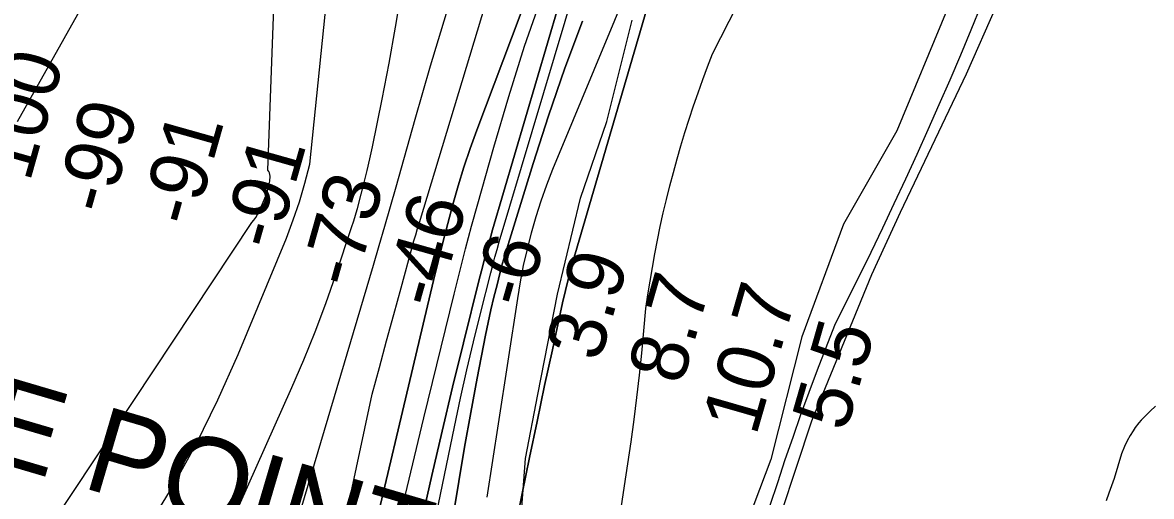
# Model space of a CAD drawing. Extents: x 3683402 to 3721514, y 487807 to 513565.
# Drawn here: x 3711901 to 3713223, y 502154 to 502709 of the extents above; entities that cross this region are included whole.
import ezdxf

# ---------------------------------------------------------------- set-up
doc = ezdxf.new("R2010")
doc.units = 0
for name, color, linetype in [('V-BORW-LINE', 7, 'Continuous'), ('V-CHAN-NAID', 7, 'Continuous'), ('V-RIVR-EDGE', 7, 'Continuous'), ('V-RIVR-RANG', 7, 'Continuous'), ('V-SITE-VEGE', 7, 'Continuous'), ('V-TOPO-DPTH', 7, 'Continuous'), ('V-TOPO-MAJR', 7, 'Continuous'), ('V-TOPO-MINR', 7, 'Continuous'), ('V-TOPO-SHOR', 7, 'Continuous'), ('V-TOPO-WATR', 7, 'Continuous')]:
    doc.layers.add(name, color=color, linetype=linetype)

msp = doc.modelspace()

# ---------------------------------------------------------------- linework, layer by layer
at = {"layer": 'V-BORW-LINE'}
msp.add_lwpolyline([(3713278.8, 503255.4), (3713212.2, 503138.9), (3713158.7, 503059.3), (3713100.4, 502985), (3713078.7, 502942.2), (3713042.7, 502856.3), (3712984.3, 502724.2), (3712925.1, 502582.1), (3712862.6, 502472.7), (3712814, 502340.5), (3712777.5, 502196.8), (3712743.3, 502106)], dxfattribs=at)
at = {"layer": 'V-RIVR-EDGE'}
msp.add_lwpolyline([(3712485.9, 502140.6), (3712490.3, 502198.2), (3712504.9, 502273.2), (3712528, 502390.8), (3712554.7, 502503), (3712585.5, 502593), (3712615.2, 502711.8)], dxfattribs=at)
at = {"layer": 'V-SITE-VEGE'}
for points in [[(3712602.3, 502140), (3712606.4, 502165.8), (3712610.3, 502191.7), (3712614, 502217.7), (3712617.5, 502243.6), (3712620.7, 502269.6), (3712623.7, 502295.6), (3712626.5, 502321.6), (3712629.1, 502347.7), (3712631.4, 502373.8), (3712633.7, 502389.9), (3712636.2, 502406), (3712638.9, 502422.1), (3712641.8, 502438.1), (3712644.9, 502454.1), (3712648.2, 502470), (3712651.7, 502486), (3712655.4, 502501.8), (3712659.4, 502517.6), (3712663.5, 502533.4), (3712667.8, 502549.1), (3712672.3, 502564.7), (3712677, 502580.3), (3712682, 502595.9), (3712687.1, 502611.3), (3712692.4, 502626.7), (3712697.9, 502642.1), (3712703.6, 502657.3), (3712709.5, 502672.5), (3712738.5, 502729.9)], [(3713024, 502729.6), (3713011.9, 502700.2), (3712999.6, 502670.9), (3712987.1, 502641.6), (3712974.5, 502612.5), (3712961.6, 502583.4), (3712948.6, 502554.4), (3712935.4, 502525.5), (3712921.9, 502496.7), (3712908.3, 502468), (3712894.6, 502439.4), (3712880.6, 502410.8), (3712866.4, 502382.4), (3712852.1, 502354), (3712841.9, 502327.9), (3712832, 502301.7), (3712822.2, 502275.5), (3712812.6, 502249.2), (3712803.3, 502222.7), (3712794.2, 502196.3), (3712785.3, 502169.7), (3712776.6, 502143.1)]]:
    msp.add_lwpolyline(points, dxfattribs=at)
at = {"layer": 'V-TOPO-DPTH'}
for points in [[(3712554.1, 502903.7), (3712433.3, 502582.9), (3712425.5, 502561.3), (3712418.2, 502539.6), (3712411.5, 502517.7), (3712405.2, 502495.6), (3712399.3, 502473.4), (3712393.6, 502451.2), (3712388.1, 502429), (3712382.7, 502406.7), (3712289.3, 502012.2)], [(3712289.3, 502012.2), (3712382.7, 502406.7), (3712388.1, 502429), (3712393.6, 502451.2), (3712399.3, 502473.4), (3712405.2, 502495.6), (3712411.5, 502517.7), (3712418.2, 502539.6), (3712425.5, 502561.3), (3712433.3, 502582.9), (3712554.1, 502903.7)], [(3712369.1, 502126), (3712380.7, 502178), (3712392.6, 502230), (3712404.9, 502281.8), (3712417.6, 502333.6), (3712436.2, 502407.9), (3712439.9, 502422.4), (3712443.7, 502436.9), (3712447.8, 502451.4), (3712451.9, 502465.9), (3712541.7, 502772.7)], [(3712541.7, 502772.7), (3712451.9, 502465.9), (3712447.8, 502451.4), (3712443.7, 502436.9), (3712439.9, 502422.4), (3712436.2, 502407.9), (3712417.6, 502333.6), (3712404.9, 502281.8), (3712392.6, 502230), (3712380.7, 502178), (3712369.1, 502126)], [(3712639, 502748.1), (3712548.4, 502437.9), (3712544.4, 502423.7), (3712540.6, 502409.4), (3712537.1, 502395), (3712533.8, 502380.6), (3712521.8, 502325.4), (3712512.8, 502283.4), (3712503.9, 502241.3), (3712495.2, 502199.2), (3712486.6, 502157), (3712397.4, 501715.4)], [(3712332.2, 502082.2), (3712351.8, 502164), (3712371.5, 502245.6), (3712406.7, 502390.5), (3712413.3, 502417.1), (3712420.1, 502443.7), (3712427.2, 502470.2), (3712434.5, 502496.6), (3712453.1, 502562.9), (3712470.7, 502622.2), (3712489.2, 502681.2), (3712509.3, 502739.7)], [(3712332.2, 502082.2), (3712351.8, 502164), (3712371.5, 502245.6), (3712406.7, 502390.5), (3712413.3, 502417.1), (3712420.1, 502443.7), (3712427.2, 502470.2), (3712434.5, 502496.6), (3712453.1, 502562.9), (3712470.7, 502622.2), (3712489.2, 502681.2), (3712509.3, 502739.7)], [(3712557.1, 502710.5), (3712536.5, 502655.4), (3712517.4, 502599.7), (3712499.2, 502543.7), (3712466.9, 502438.9), (3712465.7, 502434.9), (3712464.6, 502431), (3712463.5, 502427.1), (3712462.4, 502423.1), (3712457, 502401.7), (3712453.4, 502387), (3712449.9, 502372.3), (3712446.7, 502357.5), (3712443.7, 502342.7), (3712433.8, 502292), (3712426.2, 502251.8), (3712418.9, 502211.5), (3712412.1, 502171.1), (3712405.5, 502130.7)], [(3712405.5, 502130.7), (3712412.1, 502171.1), (3712418.9, 502211.5), (3712426.2, 502251.8), (3712433.8, 502292), (3712443.7, 502342.7), (3712446.7, 502357.5), (3712449.9, 502372.3), (3712453.4, 502387), (3712457, 502401.7), (3712462.4, 502423.1), (3712463.5, 502427.1), (3712464.6, 502431), (3712465.7, 502434.9), (3712466.9, 502438.9), (3712499.2, 502543.7), (3712517.4, 502599.7), (3712536.5, 502655.4), (3712557.1, 502710.5)]]:
    msp.add_lwpolyline(points, dxfattribs=at)
at = {"layer": 'V-TOPO-MAJR'}
for points in [[(3711895.3, 502593.1), (3712172.4, 503086.2), (3712194.1, 503142.6), (3712211, 503187.1), (3712227.8, 503231.7), (3712244.2, 503276.4), (3712260.4, 503321.2), (3712285.9, 503392.4), (3712303.7, 503442.3), (3712321.4, 503492.1), (3712339.1, 503542), (3712356.7, 503591.9), (3712364.4, 503613.5), (3712378.9, 503652.3), (3712394.4, 503690.7), (3712411.3, 503728.4), (3712429.2, 503765.7), (3712460.9, 503828.6)], [(3712221.3, 501854.5), (3712310.9, 502273.5), (3712319.2, 502304.7), (3712327.6, 502335.9), (3712336, 502367), (3712344.6, 502398.1), (3712357.7, 502445.8), (3712359.7, 502453), (3712361.8, 502460.3), (3712363.9, 502467.5), (3712366.1, 502474.7), (3712512.1, 502957.8)]]:
    msp.add_lwpolyline(points, dxfattribs=at)
at = {"layer": 'V-TOPO-MINR'}
for points in [[(3712046.3, 502114.4), (3712076.4, 502164.1), (3712104.7, 502214.7), (3712130.2, 502266.8), (3712153.8, 502319.9), (3712210.3, 502456.3), (3712218.4, 502477.6), (3712225.8, 502499), (3712232.1, 502520.9), (3712237.7, 502542.9), (3712288.4, 503039.3), (3712295.4, 503058), (3712344.8, 503181.4), (3712378.1, 503261.1), (3712412.9, 503340.2), (3712450.1, 503418.1), (3712488.8, 503495.4), (3712593.6, 503697.3), (3712600.7, 503710.6), (3712607.9, 503723.8), (3712615.5, 503736.8), (3712623.2, 503749.7), (3712665.5, 503819.1)], [(3711800.1, 501917), (3712169.8, 502474.8), (3712172.4, 502477.5), (3712174.6, 502480.7), (3712176.6, 502484), (3712178.4, 502487.5), (3712180.1, 502491), (3712186.2, 502506), (3712187, 502507.9), (3712187.6, 502509.9), (3712188.2, 502511.9), (3712188.7, 502513.9), (3712190.8, 502523), (3712191.1, 502525), (3712191.3, 502527), (3712191.2, 502529), (3712191, 502531), (3712190.5, 502532.9), (3712189.7, 502534.6), (3712188.5, 502536.1), (3712207.1, 503033.7)], [(3712289.3, 502012.2), (3712382.7, 502406.7), (3712388.1, 502429), (3712393.6, 502451.2), (3712399.3, 502473.4), (3712405.2, 502495.6), (3712411.5, 502517.7), (3712418.2, 502539.6), (3712425.5, 502561.3), (3712433.3, 502582.9), (3712554.1, 502903.7)], [(3712333.9, 501880.1), (3712407.2, 502235.3), (3712414.3, 502268.6), (3712421.7, 502301.8), (3712429.5, 502334.9), (3712437.6, 502367.9), (3712449.8, 502415.8), (3712452.1, 502424.8), (3712454.6, 502433.9), (3712457.1, 502442.9), (3712459.7, 502451.8), (3712589.3, 502885.9)], [(3712445.4, 502152.6), (3712458.9, 502238.8), (3712481.2, 502385.7), (3712484.5, 502405), (3712488.2, 502424.4), (3712492.6, 502443.5), (3712497.3, 502462.6), (3712502.8, 502481.5), (3712508.7, 502500.2), (3712515.4, 502518.7), (3712522.5, 502537), (3712667.4, 502886.8)], [(3712369.1, 502126), (3712380.7, 502178), (3712392.6, 502230), (3712404.9, 502281.8), (3712417.6, 502333.6), (3712436.2, 502407.9), (3712439.9, 502422.4), (3712443.7, 502436.9), (3712447.8, 502451.4), (3712451.9, 502465.9), (3712541.7, 502772.7)], [(3712012.1, 501822.7), (3712216.8, 502281.2), (3712230.7, 502313.8), (3712244.1, 502346.6), (3712256.4, 502379.8), (3712268.1, 502413.3), (3712287.1, 502470.1), (3712288.8, 502475.3), (3712290.5, 502480.6), (3712292, 502485.9), (3712293.5, 502491.2), (3712298, 502508), (3712301.6, 502521.7), (3712305, 502535.5), (3712308.1, 502549.4), (3712311, 502563.2), (3712322.5, 502619.3), (3712330.6, 502661.4), (3712338.2, 502703.5), (3712345, 502745.7)], [(3712332.2, 502082.2), (3712351.8, 502164), (3712371.5, 502245.6), (3712406.7, 502390.5), (3712413.3, 502417.1), (3712420.1, 502443.7), (3712427.2, 502470.2), (3712434.5, 502496.6), (3712453.1, 502562.9), (3712470.7, 502622.2), (3712489.2, 502681.2), (3712509.3, 502739.7)], [(3712197.6, 502038), (3712312.4, 502424.7), (3712319.1, 502447.6), (3712325.8, 502470.5), (3712332.4, 502493.5), (3712338.9, 502516.5), (3712361.1, 502595.7), (3712379.1, 502658.1), (3712397.7, 502720.2)], [(3712405.5, 502130.7), (3712412.1, 502171.1), (3712418.9, 502211.5), (3712426.2, 502251.8), (3712433.8, 502292), (3712443.7, 502342.7), (3712446.7, 502357.5), (3712449.9, 502372.3), (3712453.4, 502387), (3712457, 502401.7), (3712462.4, 502423.1), (3712463.5, 502427.1), (3712464.6, 502431), (3712465.7, 502434.9), (3712466.9, 502438.9), (3712499.2, 502543.7), (3712517.4, 502599.7), (3712536.5, 502655.4), (3712557.1, 502710.5)]]:
    msp.add_lwpolyline(points, dxfattribs=at)
at = {"layer": 'V-TOPO-SHOR'}
for points in [[(3712772.2, 502080.4), (3712825.5, 502242.3), (3712895.8, 502413.7), (3712929.4, 502486.6), (3713006.9, 502649.1), (3713077.9, 502810.3)], [(3713228.1, 502259.2), (3713221.9, 502253.6), (3713216.8, 502248.4), (3713211.4, 502242.8), (3713208.6, 502239.8), (3713204.5, 502234.4), (3713201.8, 502230.4), (3713198.6, 502224.9), (3713195, 502218.7), (3713191.9, 502212), (3713188.2, 502203.4), (3713179.7, 502174.7), (3713173.3, 502157.3), (3713170.5, 502148.4)]]:
    msp.add_lwpolyline(points, dxfattribs=at)
at = {"layer": 'V-TOPO-WATR'}
msp.add_lwpolyline([(3712397.4, 501715.4), (3712486.6, 502157), (3712495.2, 502199.2), (3712503.9, 502241.3), (3712512.8, 502283.4), (3712521.8, 502325.4), (3712533.8, 502380.6), (3712537.1, 502395), (3712540.6, 502409.4), (3712544.4, 502423.7), (3712548.4, 502437.9), (3712639, 502748.1)], dxfattribs=at)

# ---------------------------------------------------------------- texts
at = {"layer": 'V-CHAN-NAID'}
for s, p in [('SHINGLE POINT', (3711370.4, 502341.3)), ('APPROACH "78" (77.8)', (3710850.3, 502340.2))]:
    msp.add_text(s, height=100, rotation=343.5566, dxfattribs=at).set_placement(p)
at = {"layer": 'V-RIVR-RANG'}
for s, rotation, p in [('-100', 74.2479, (3711901.6, 502492.1)), ('-99', 74.2479, (3712002.5, 502481.5)), ('-91', 74.2479, (3712102.4, 502467.3)), ('-91', 74.2479, (3712198.6, 502439.9)), ('-73', 74.2479, (3712290, 502395.5)), ('-46', 74.2479, (3712387.2, 502371.7)), ('-6', 73.9683, (3712490.9, 502372.1)), ('3.9', 73.9683, (3712577.1, 502309.8)), ('8.7', 73.9683, (3712673.3, 502282.6)), ('10.7', 73.9683, (3712760.3, 502223.3)), ('5.5', 73.9683, (3712865.7, 502227.9))]:
    msp.add_text(s, height=67, rotation=rotation, dxfattribs=at).set_placement(p)

doc.saveas('drawing.dxf')
